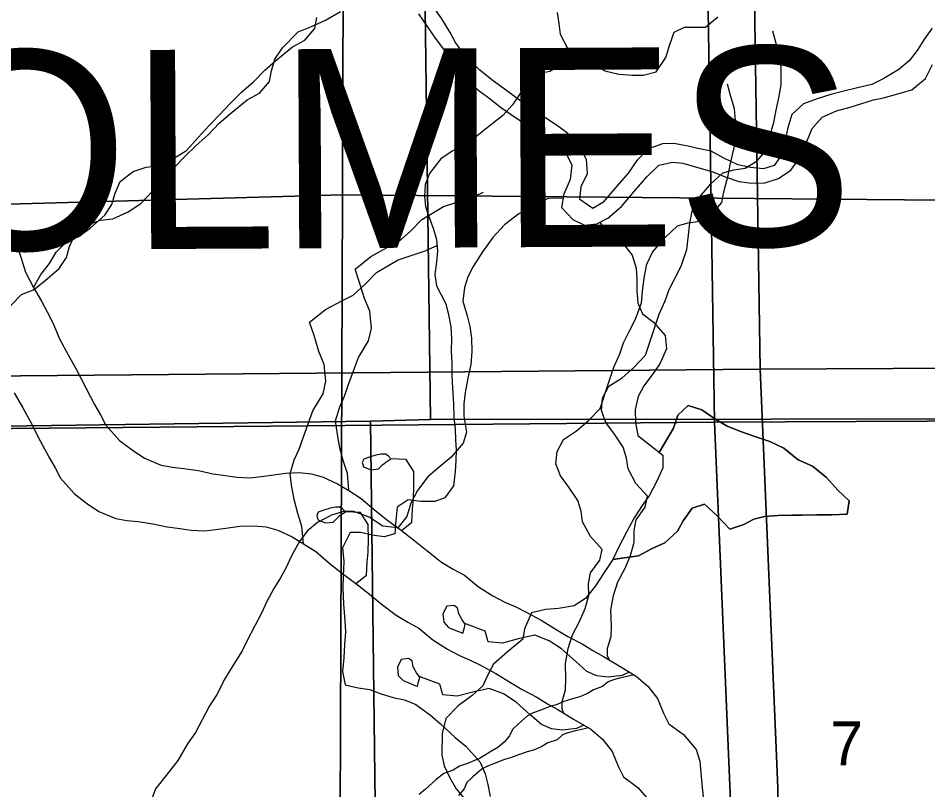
# Model space of a CAD drawing. Extents: x -21.1 to 50.3, y -4.9 to 22.1.
# Drawn here: x 5.141 to 6.007, y 15.567 to 16.301 of the extents above; entities that cross this region are included whole.
import ezdxf

# ---------------------------------------------------------------- set-up
doc = ezdxf.new("R2010")
doc.units = 0
for name, color, linetype in [('GM_X_County_Text', 7, 'Continuous'), ('GM_X_Major_River', 7, 'Continuous'), ('GM_X_Minor_Lake', 7, 'Continuous'), ('GM_X_Minor_River', 7, 'Continuous'), ('GM_X_Section', 7, 'Continuous'), ('GM_X_Section_Text', 7, 'Continuous')]:
    doc.layers.add(name, color=color, linetype=linetype)

msp = doc.modelspace()

# ---------------------------------------------------------------- linework, layer by layer
at = {"layer": 'GM_X_Major_River'}
for points in [[(5.14042, 16.08359), (5.14392, 16.073), (5.14782, 16.05975), (5.15552, 16.04501), (5.16322, 16.03217), (5.16861, 16.02197), (5.17401, 16.01138), (5.18058, 15.9955), (5.18866, 15.98114), (5.19598, 15.96792), (5.20523, 15.94978), (5.21371, 15.93391), (5.21948, 15.92409), (5.22449, 15.91427), (5.23751, 15.89957), (5.24934, 15.89056), (5.26117, 15.88268), (5.27716, 15.87598), (5.2878, 15.87417), (5.29843, 15.87311), (5.31249, 15.87095), (5.32617, 15.86802), (5.33605, 15.86658)], [(5.1373, 15.94498), (5.14538, 15.93063), (5.15269, 15.9174), (5.16194, 15.89926), (5.17042, 15.8834), (5.17619, 15.87357), (5.1812, 15.86375), (5.19422, 15.84905), (5.20605, 15.84004), (5.21788, 15.83217), (5.23387, 15.82546), (5.24451, 15.82365), (5.25514, 15.8226), (5.2692, 15.82043), (5.28288, 15.81751), (5.29276, 15.81607)], [(5.33605, 15.86658), (5.34896, 15.86479), (5.36149, 15.86413), (5.37249, 15.86536), (5.38424, 15.86697), (5.39523, 15.86857), (5.40851, 15.86906), (5.42028, 15.86801), (5.43131, 15.86469), (5.44502, 15.85835), (5.45569, 15.85198), (5.46752, 15.84448), (5.48165, 15.83245), (5.49158, 15.82456), (5.50571, 15.81405), (5.51869, 15.80391), (5.52976, 15.79489), (5.54389, 15.784), (5.55495, 15.77726), (5.56562, 15.77165), (5.57899, 15.76037), (5.59272, 15.75175), (5.60415, 15.74577), (5.61443, 15.7413), (5.62433, 15.73645), (5.63882, 15.72859), (5.65445, 15.71885), (5.66398, 15.71324), (5.6777, 15.70614), (5.688, 15.69977), (5.6979, 15.69416), (5.71278, 15.68517), (5.72917, 15.67543), (5.74025, 15.66603), (5.74945, 15.65434), (5.75525, 15.64035), (5.76027, 15.63014), (5.77401, 15.62001), (5.78626, 15.60568), (5.78977, 15.59471), (5.79102, 15.57992), (5.79186, 15.56968), (5.79309, 15.55793)], [(5.29276, 15.81607), (5.30567, 15.81427), (5.3182, 15.81361), (5.3292, 15.81484), (5.34095, 15.81645), (5.35194, 15.81806), (5.36522, 15.81854), (5.37699, 15.8175), (5.38802, 15.81417), (5.40173, 15.80783), (5.41241, 15.80146), (5.42423, 15.79397), (5.43836, 15.78194), (5.44829, 15.77405), (5.46242, 15.76354), (5.4754, 15.7534), (5.48647, 15.74438), (5.5006, 15.73348), (5.51166, 15.72674), (5.52233, 15.72114), (5.5357, 15.70986), (5.54943, 15.70124), (5.56086, 15.69526), (5.57114, 15.69079), (5.58104, 15.68593), (5.59553, 15.67808), (5.61116, 15.66834), (5.62069, 15.66272), (5.63441, 15.65562), (5.64471, 15.64925), (5.65462, 15.64364), (5.66949, 15.63465), (5.68588, 15.62492), (5.69696, 15.61552), (5.70616, 15.60382), (5.71196, 15.58983), (5.71698, 15.57963), (5.73072, 15.56949), (5.74297, 15.55517)]]:
    msp.add_lwpolyline(points, dxfattribs=at)
at = {"layer": 'GM_X_Minor_Lake'}
for points in [[(5.49298, 15.88512), (5.49069, 15.88661), (5.48652, 15.88656), (5.48122, 15.88575), (5.47518, 15.88378), (5.46989, 15.88183), (5.4684, 15.87878), (5.46959, 15.87462), (5.47683, 15.87166), (5.48402, 15.8725), (5.48777, 15.87633), (5.49078, 15.87902), (5.49567, 15.88211)], [(5.49567, 15.88211), (5.49298, 15.88512)], [(5.4497, 15.8346), (5.4474, 15.83609), (5.44323, 15.83605), (5.43793, 15.83523), (5.43189, 15.83327), (5.4266, 15.83132), (5.42512, 15.82826), (5.4263, 15.8241), (5.43354, 15.82114), (5.44074, 15.82198), (5.44449, 15.82581), (5.44749, 15.8285), (5.45238, 15.83159)], [(5.45238, 15.83159), (5.4497, 15.8346)], [(5.56427, 15.71627), (5.56536, 15.72045), (5.56645, 15.72502), (5.56337, 15.72916), (5.56027, 15.73481), (5.55907, 15.74049), (5.55564, 15.74273), (5.54882, 15.7419), (5.54511, 15.73465), (5.54595, 15.72669), (5.55056, 15.72181), (5.5559, 15.71959)], [(5.5559, 15.71959), (5.56427, 15.71627)], [(5.52099, 15.66575), (5.52208, 15.66993), (5.52316, 15.6745), (5.52008, 15.67864), (5.51699, 15.6843), (5.51578, 15.68998), (5.51235, 15.69222), (5.50553, 15.69139), (5.50182, 15.68414), (5.50267, 15.67618), (5.50727, 15.67129), (5.51261, 15.66907)], [(5.51261, 15.66907), (5.52099, 15.66575)]]:
    msp.add_lwpolyline(points, dxfattribs=at)
at = {"layer": 'GM_X_Minor_River'}
for points in [[(6.01067, 16.29177), (6.00339, 16.28158), (5.99649, 16.27062), (5.98883, 16.2608), (5.97891, 16.25251), (5.96481, 16.24387), (5.95339, 16.23825), (5.93971, 16.23492), (5.92678, 16.23197), (5.91424, 16.22863), (5.90131, 16.22454), (5.88837, 16.21968), (5.8773, 16.20951), (5.87342, 16.19701), (5.87068, 16.18375), (5.86794, 16.17201), (5.86028, 16.16105), (5.8504, 16.15808), (5.83788, 16.15929), (5.82575, 16.16164), (5.81251, 16.16817), (5.80041, 16.1747), (5.7879, 16.17743), (5.77843, 16.17939), (5.76479, 16.18213), (5.75416, 16.18181), (5.74084, 16.17696), (5.72976, 16.16603), (5.72133, 16.15394), (5.71063, 16.14149), (5.69724, 16.12601), (5.68772, 16.12038), (5.67563, 16.1288), (5.67685, 16.14132), (5.68262, 16.15342), (5.68195, 16.16671), (5.67483, 16.18041), (5.6639, 16.19148), (5.65408, 16.19875), (5.62801, 16.21636), (5.61592, 16.22478), (5.60345, 16.23397), (5.59325, 16.24124), (5.58042, 16.25194), (5.56647, 16.2653), (5.55706, 16.27826), (5.55219, 16.28778), (5.54431, 16.30072), (5.53378, 16.31559)], [(5.13385, 16.02809), (5.14407, 16.0384), (5.15546, 16.04302), (5.16645, 16.05144), (5.18009, 16.06329), (5.18688, 16.07358), (5.18987, 16.08424), (5.19475, 16.09528), (5.20726, 16.10485), (5.21942, 16.10909), (5.23121, 16.1103), (5.24563, 16.11722), (5.25777, 16.12488), (5.26912, 16.1371), (5.27934, 16.14856), (5.28917, 16.15886), (5.29977, 16.16994), (5.31037, 16.18026), (5.32173, 16.1902), (5.33233, 16.20127), (5.34294, 16.21045), (5.35885, 16.22345), (5.37061, 16.22998), (5.38007, 16.24104), (5.38191, 16.25131), (5.38527, 16.26235), (5.39245, 16.27302), (5.40759, 16.2883), (5.42012, 16.29331), (5.43341, 16.29946), (5.44783, 16.30752)], [(5.15552, 16.04501), (5.16241, 16.05763), (5.17072, 16.06793), (5.17714, 16.0786), (5.18736, 16.08891), (5.19875, 16.09354), (5.20974, 16.10195), (5.22338, 16.11381), (5.23017, 16.1241), (5.23315, 16.13475), (5.23804, 16.1458), (5.25055, 16.15537), (5.2627, 16.15961), (5.2745, 16.16082), (5.28892, 16.16773), (5.30106, 16.1754), (5.31241, 16.18762), (5.32262, 16.19907), (5.33246, 16.20938), (5.34306, 16.22046), (5.35366, 16.23077), (5.36502, 16.24071), (5.37562, 16.25179), (5.38622, 16.26096), (5.40214, 16.27397), (5.4139, 16.28049), (5.42336, 16.29156), (5.4252, 16.30183)], [(5.52195, 16.30542), (5.53097, 16.29246), (5.53773, 16.28217), (5.54752, 16.26922), (5.55654, 16.2555), (5.56708, 16.24291), (5.57953, 16.23222), (5.59011, 16.22456), (5.59992, 16.21653), (5.61012, 16.20964), (5.62184, 16.2016), (5.63581, 16.19127), (5.64904, 16.18284), (5.6615, 16.17404), (5.66787, 16.16186), (5.66626, 16.14783), (5.6601, 16.13383), (5.65812, 16.12132), (5.66867, 16.10988), (5.68002, 16.1045), (5.69179, 16.10556), (5.70208, 16.11119), (5.71505, 16.12211), (5.72729, 16.13645), (5.73915, 16.15042), (5.75061, 16.16135), (5.76353, 16.1643), (5.77339, 16.16348), (5.78665, 16.15961), (5.80104, 16.15534), (5.81467, 16.14995), (5.82679, 16.14608), (5.8393, 16.14449), (5.85145, 16.14479), (5.86438, 16.14888), (5.87619, 16.15678), (5.88653, 16.17113), (5.89155, 16.184), (5.89657, 16.19649), (5.90613, 16.20705), (5.91983, 16.21304), (5.93276, 16.21676), (5.94302, 16.21973), (5.95481, 16.22345), (5.96431, 16.22566), (5.978, 16.22937), (5.99131, 16.23309), (6.00428, 16.24401), (6.0112, 16.25725)], [(5.65376, 16.30674), (5.6555, 16.29607), (5.65686, 16.28618), (5.66387, 16.27277), (5.67364, 16.26579), (5.68531, 16.25915), (5.69924, 16.25134), (5.71249, 16.2481), (5.72538, 16.24715), (5.73564, 16.24699), (5.74822, 16.25022), (5.75717, 16.26376), (5.76116, 16.27623), (5.76514, 16.28795), (5.77509, 16.29274), (5.78496, 16.29259), (5.79522, 16.29281), (5.80677, 16.30251)], [(5.70359, 15.69072), (5.70185, 15.69463), (5.70186, 15.70202), (5.70523, 15.71305), (5.70555, 15.72331), (5.70509, 15.73812), (5.70767, 15.75219), (5.71179, 15.76513), (5.71857, 15.77808), (5.72383, 15.79027), (5.72718, 15.80282), (5.72712, 15.81384), (5.72897, 15.82411), (5.73765, 15.83631), (5.73988, 15.84658), (5.72877, 15.85867), (5.72146, 15.87269), (5.71988, 15.88294), (5.71678, 15.89318), (5.70833, 15.90566), (5.70028, 15.91664), (5.69603, 15.92801), (5.6971, 15.93979), (5.70313, 15.95122), (5.71565, 15.95927), (5.72663, 15.96883), (5.73798, 15.98066), (5.74659, 16.00654), (5.75109, 16.01986), (5.75672, 16.03243), (5.76047, 16.04309), (5.76574, 16.05375), (5.77176, 16.06556), (5.77739, 16.08117), (5.77883, 16.09485), (5.78029, 16.10626), (5.78251, 16.11766), (5.78778, 16.12909), (5.80026, 16.14359), (5.81161, 16.1543), (5.82188, 16.15701), (5.8329, 16.15859), (5.84429, 16.16549), (5.85374, 16.17656), (5.85596, 16.18797), (5.86007, 16.20205), (5.86191, 16.21231), (5.86526, 16.22715), (5.8671, 16.23779), (5.86701, 16.25413), (5.8658, 16.26552), (5.86231, 16.27727), (5.8592, 16.28903)], [(5.66946, 16.26878), (5.65716, 16.25654), (5.64681, 16.25062), (5.63386, 16.24816), (5.62308, 16.23844), (5.61799, 16.22865), (5.61138, 16.21887), (5.60211, 16.20876), (5.58903, 16.19832), (5.57788, 16.18937), (5.56367, 16.17971), (5.5541, 16.17491), (5.54335, 16.16748), (5.5325, 16.15359), (5.52816, 16.14302), (5.5276, 16.13163), (5.52859, 16.12212), (5.53186, 16.11257), (5.53624, 16.10073), (5.53912, 16.09081), (5.54009, 16.07978), (5.53917, 16.06954), (5.53746, 16.05741), (5.5392, 16.04674), (5.54805, 16.02952), (5.55054, 16.01922), (5.55264, 16.00779), (5.55323, 15.99639), (5.55305, 15.985), (5.55362, 15.97283), (5.55382, 15.96143), (5.55439, 15.94927), (5.55531, 15.93482), (5.55548, 15.92152), (5.55683, 15.91048), (5.55705, 15.90022), (5.55766, 15.89072), (5.5575, 15.88046), (5.55696, 15.87021), (5.55523, 15.85656), (5.54708, 15.84491), (5.53753, 15.84164), (5.52423, 15.84146), (5.5121, 15.84316), (5.50174, 15.8361), (5.50041, 15.82359), (5.49945, 15.81069), (5.48915, 15.80781), (5.47778, 15.8095), (5.4668, 15.81194), (5.45693, 15.81209), (5.44948, 15.79739), (5.4508, 15.78446), (5.4502, 15.77041), (5.45003, 15.7594), (5.45055, 15.74381), (5.45183, 15.72822), (5.45242, 15.71757), (5.45148, 15.70581), (5.4509, 15.6929), (5.44956, 15.68001), (5.45202, 15.66706), (5.46451, 15.66421), (5.4755, 15.6629), (5.48532, 15.65895), (5.49893, 15.65495), (5.50877, 15.6529), (5.51934, 15.64856), (5.53324, 15.63847), (5.54298, 15.62997), (5.55684, 15.61722), (5.56696, 15.60871), (5.58078, 15.59369), (5.58554, 15.5826), (5.58804, 15.5723), (5.59015, 15.56087)], [(5.6603, 15.6402), (5.65856, 15.64411), (5.65858, 15.6515), (5.66194, 15.66253), (5.66226, 15.67279), (5.6618, 15.68761), (5.66438, 15.70167), (5.6685, 15.71461), (5.67528, 15.72757), (5.68054, 15.73975), (5.68389, 15.75231), (5.68383, 15.76332), (5.68568, 15.77359), (5.69436, 15.78579), (5.69659, 15.79606), (5.68548, 15.80816), (5.67817, 15.82217), (5.67659, 15.83242), (5.67349, 15.84266), (5.66505, 15.85515), (5.65699, 15.86612), (5.65274, 15.87749), (5.65381, 15.88928), (5.65984, 15.9007), (5.67236, 15.90875), (5.68334, 15.91831), (5.6947, 15.93015), (5.7033, 15.95603), (5.7078, 15.96935), (5.71344, 15.98192), (5.71718, 15.99257), (5.72245, 16.00324), (5.72848, 16.01505), (5.7341, 16.03065), (5.73554, 16.04434), (5.737, 16.05574), (5.73922, 16.06715), (5.74449, 16.07857), (5.75697, 16.09308), (5.76832, 16.10378), (5.77859, 16.10649), (5.78962, 16.10807), (5.801, 16.11497), (5.81045, 16.12604), (5.81267, 16.13745), (5.81678, 16.15153), (5.81862, 16.1618), (5.82197, 16.17663), (5.82381, 16.18728), (5.82372, 16.20361), (5.82251, 16.215), (5.81902, 16.22676), (5.81591, 16.23852)], [(5.45569, 15.85198), (5.45428, 15.86817), (5.4504, 15.88068), (5.4469, 15.89396), (5.44454, 15.90762), (5.44296, 15.91825), (5.44707, 15.93157), (5.45158, 15.94185), (5.4557, 15.95365), (5.4602, 15.96583), (5.4647, 15.97839), (5.47451, 15.9944), (5.4771, 16.00657), (5.47549, 16.02252), (5.47047, 16.03464), (5.46582, 16.04981), (5.46156, 16.0627), (5.47672, 16.07457), (5.49228, 16.08301), (5.5029, 16.08839), (5.51465, 16.09909), (5.52524, 16.10978), (5.54573, 16.12205), (5.57157, 16.13055), (5.58372, 16.13594)], [(5.65952, 16.13017), (5.64489, 16.12975), (5.6308, 16.12187), (5.61747, 16.11512), (5.60374, 16.10459), (5.59265, 16.09251), (5.5827, 16.07892), (5.57388, 16.06494), (5.56888, 16.0551), (5.56578, 16.04526), (5.56417, 16.03199), (5.56826, 16.0183), (5.57085, 16.00804), (5.57229, 15.99703), (5.57258, 15.98413), (5.57175, 15.972), (5.569, 15.95873), (5.56626, 15.94509), (5.56505, 15.93447), (5.56497, 15.92271), (5.56753, 15.90752), (5.56442, 15.89692), (5.55295, 15.88371), (5.54341, 15.8758), (5.53081, 15.86488), (5.52086, 15.85204), (5.51471, 15.83994), (5.51083, 15.82744), (5.50241, 15.81649), (5.488, 15.8181), (5.47515, 15.82652), (5.46039, 15.83193), (5.45052, 15.83199), (5.43911, 15.82864), (5.42578, 15.82152), (5.41586, 15.81323), (5.40858, 15.80341), (5.4009, 15.78942), (5.3959, 15.77883), (5.39052, 15.769), (5.38438, 15.75879), (5.37785, 15.74707), (5.37208, 15.73459), (5.36631, 15.72324), (5.35901, 15.70925), (5.35401, 15.69941), (5.34711, 15.68845), (5.33713, 15.67182), (5.33021, 15.65821), (5.32293, 15.64725), (5.31601, 15.63401), (5.30986, 15.62191), (5.30219, 15.61095), (5.29298, 15.59508), (5.28265, 15.58224), (5.27155, 15.56827), (5.2673, 15.55616)], [(5.69448, 16.10703), (5.70048, 16.09906), (5.71483, 16.0891), (5.72537, 16.07576), (5.72909, 16.0636), (5.72977, 16.05259), (5.72971, 16.04197), (5.73077, 16.0302), (5.73525, 16.01993), (5.74545, 16.01228), (5.75675, 15.99931), (5.7578, 15.98678), (5.75202, 15.97316), (5.74513, 15.96333), (5.73632, 15.95163), (5.73094, 15.94142), (5.7282, 15.92892), (5.7285, 15.91677), (5.7307, 15.90424), (5.7424, 15.89506), (5.75448, 15.8855), (5.7544, 15.87374), (5.74863, 15.86087), (5.74171, 15.84764), (5.73481, 15.83782), (5.72715, 15.8261), (5.71984, 15.81249), (5.71216, 15.79774), (5.70677, 15.78639), (5.69795, 15.77317), (5.69029, 15.76145), (5.68072, 15.74937), (5.67004, 15.74223), (5.65523, 15.73967), (5.6427, 15.73898), (5.6294, 15.73565), (5.62284, 15.72052), (5.62126, 15.71066), (5.60638, 15.69823), (5.5934, 15.68693), (5.58764, 15.67597), (5.58302, 15.66613), (5.57309, 15.65709), (5.55974, 15.6473), (5.5479, 15.63524), (5.54439, 15.62084), (5.54425, 15.60036), (5.54646, 15.5901), (5.5517, 15.57868), (5.5577, 15.5684), (5.56561, 15.55887)], [(5.41241, 15.80146), (5.41099, 15.81765), (5.40711, 15.83017), (5.40361, 15.84344), (5.40125, 15.85711), (5.39967, 15.86773), (5.40378, 15.88105), (5.40829, 15.89133), (5.41241, 15.90313), (5.41691, 15.91531), (5.42141, 15.92788), (5.43122, 15.94388), (5.43381, 15.95605), (5.4322, 15.972), (5.42718, 15.98413), (5.42253, 15.9993), (5.41827, 16.01219), (5.43343, 16.02405), (5.44899, 16.03249), (5.45962, 16.03787), (5.47136, 16.04857), (5.48195, 16.05927), (5.50244, 16.07154), (5.52828, 16.08004), (5.54043, 16.08542)], [(5.75104, 15.88822), (5.76452, 15.91124), (5.76877, 15.92373), (5.7787, 15.93278), (5.79158, 15.9289), (5.80404, 15.9201), (5.81576, 15.9132), (5.82939, 15.9078), (5.84189, 15.90355), (5.85627, 15.89853), (5.86952, 15.89238), (5.88311, 15.88129), (5.89673, 15.87514), (5.91032, 15.86443), (5.92086, 15.85222), (5.9318, 15.84229), (5.92982, 15.82941), (5.9154, 15.82874), (5.90097, 15.82882), (5.88693, 15.82853), (5.87706, 15.82859), (5.86378, 15.82829), (5.85125, 15.82723), (5.84099, 15.82464), (5.83147, 15.81977), (5.81815, 15.8153), (5.80609, 15.82789), (5.79402, 15.83897), (5.78223, 15.83525), (5.7738, 15.82316), (5.76843, 15.81333), (5.75621, 15.8024), (5.74441, 15.79678), (5.73146, 15.79004), (5.70671, 15.78631)], [(5.70673, 15.78631), (5.73146, 15.79004), (5.74441, 15.79678), (5.75621, 15.8024), (5.76843, 15.81333), (5.7738, 15.82316), (5.78223, 15.83525), (5.79402, 15.83897), (5.80609, 15.82789), (5.81815, 15.8153), (5.83147, 15.81977), (5.84099, 15.82464), (5.85125, 15.82723), (5.86378, 15.82829), (5.87706, 15.82859), (5.88693, 15.82853), (5.90097, 15.82882), (5.9154, 15.82874), (5.92982, 15.82941), (5.9318, 15.84229), (5.92086, 15.85222), (5.91032, 15.86443), (5.89673, 15.87514), (5.88311, 15.88129), (5.86952, 15.89238), (5.85627, 15.89853), (5.84189, 15.90355), (5.82939, 15.9078), (5.81576, 15.9132), (5.80404, 15.9201), (5.79158, 15.9289), (5.7787, 15.93278), (5.76877, 15.92373), (5.76452, 15.91124), (5.75104, 15.88822)], [(5.75104, 15.88822), (5.75448, 15.8855), (5.7544, 15.87374), (5.74863, 15.86087), (5.74171, 15.84764), (5.73481, 15.83782), (5.72715, 15.8261), (5.71984, 15.81249), (5.71216, 15.79774), (5.70673, 15.78631)], [(5.50571, 15.81405), (5.51569, 15.82199), (5.5163, 15.83452), (5.51734, 15.84402), (5.51758, 15.85616), (5.51742, 15.8702), (5.51009, 15.8815), (5.49567, 15.88211)], [(5.46242, 15.76354), (5.4724, 15.77147), (5.47302, 15.784), (5.47405, 15.7935), (5.47429, 15.80565), (5.47413, 15.81968), (5.4668, 15.83099), (5.45238, 15.83159)], [(5.7225, 15.67939), (5.71566, 15.67615), (5.7024, 15.67449), (5.69177, 15.67589), (5.68224, 15.67996), (5.67152, 15.68933), (5.65811, 15.70133), (5.64627, 15.70917), (5.63256, 15.71434), (5.61818, 15.71115), (5.60192, 15.7068), (5.58826, 15.70817), (5.58549, 15.71839), (5.56598, 15.72565)], [(5.72693, 15.67676), (5.72067, 15.67515), (5.71458, 15.67397), (5.70736, 15.67204), (5.70242, 15.67011), (5.69712, 15.66552), (5.68838, 15.66243), (5.68269, 15.65898), (5.67548, 15.6559), (5.66864, 15.65397), (5.66028, 15.65126), (5.65382, 15.64856), (5.64622, 15.64624), (5.63749, 15.64278), (5.63103, 15.64046), (5.62572, 15.63777), (5.61701, 15.63013), (5.61133, 15.62478), (5.60869, 15.61869), (5.6034, 15.61258), (5.59734, 15.60761), (5.59127, 15.60415), (5.57989, 15.59725), (5.57457, 15.59495), (5.5685, 15.59225), (5.5609, 15.58993), (5.55483, 15.5861), (5.54609, 15.58301), (5.53889, 15.57727), (5.52866, 15.5681), (5.52261, 15.56275)], [(5.67921, 15.62887), (5.67237, 15.62563), (5.65911, 15.62397), (5.64848, 15.62538), (5.63895, 15.62945), (5.62823, 15.63882), (5.61482, 15.65082), (5.60298, 15.65866), (5.58927, 15.66382), (5.57489, 15.66063), (5.55863, 15.65629), (5.54497, 15.65766), (5.5422, 15.66787), (5.52269, 15.67513)], [(5.68364, 15.62625), (5.67738, 15.62463), (5.67129, 15.62346), (5.66407, 15.62152), (5.65913, 15.61959), (5.65383, 15.615), (5.64509, 15.61192), (5.6394, 15.60847), (5.63219, 15.60539), (5.62535, 15.60345), (5.61699, 15.60075), (5.61053, 15.59805), (5.60293, 15.59573), (5.5942, 15.59226), (5.58774, 15.58995), (5.58243, 15.58726), (5.57372, 15.57961), (5.56804, 15.57426), (5.56541, 15.56817), (5.56011, 15.56206)]]:
    msp.add_lwpolyline(points, dxfattribs=at)
at = {"layer": 'GM_X_Section'}
for points in [[(4.44556, 17.13365), (5.45266, 17.13084), (5.44952, 16.13321), (4.44906, 16.1053)], [(5.45266, 17.13084), (6.41542, 17.12601), (6.41187, 16.12459), (5.44952, 16.13321)], [(5.83147, 16.97938), (6.84408, 16.99761), (6.85861, 15.97246), (5.84702, 15.96751)], [(4.84683, 16.96859), (5.83147, 16.97938), (5.84702, 15.96751), (4.86162, 15.95861)], [(5.52017, 16.94387), (5.53343, 15.91957), (5.47621, 15.91802), (4.49511, 15.90479), (4.49436, 16.90218), (4.49435, 16.93023)], [(6.54146, 16.94121), (6.55964, 15.91994), (6.50469, 15.92066), (5.53343, 15.91957), (5.52017, 16.94387)], [(5.78818, 16.92886), (6.8008, 16.94709), (6.81532, 15.92194), (5.80373, 15.91699)], [(4.80354, 16.91807), (5.78818, 16.92886), (5.80373, 15.91699), (4.81833, 15.90809)], [(4.44906, 16.1053), (5.44952, 16.13321), (5.4459, 15.12082), (4.4455, 15.10201)], [(5.44952, 16.13321), (6.41187, 16.12459), (6.41284, 15.11937), (5.4459, 15.12082)], [(5.84702, 15.96751), (6.85861, 15.97246), (6.87078, 14.95753), (5.87288, 14.94777), (5.86388, 15.5693)], [(4.86162, 15.95861), (5.84702, 15.96751), (5.86388, 15.5693), (5.87288, 14.94777), (4.87375, 14.94937)], [(6.50469, 15.92066), (6.49861, 14.89749), (5.48909, 14.88008), (5.47621, 15.91802), (5.53343, 15.91957)], [(5.80373, 15.91699), (6.81532, 15.92194), (6.82749, 14.90702), (5.82959, 14.89726), (5.82059, 15.51878)], [(5.47621, 15.91802), (5.48909, 14.88008), (4.51635, 14.86043), (4.49511, 15.90479)], [(4.81833, 15.90809), (5.80373, 15.91699), (5.82059, 15.51878), (5.82959, 14.89726), (4.83046, 14.89886)]]:
    msp.add_lwpolyline(points, close=True, dxfattribs=at)

# ---------------------------------------------------------------- texts
at = {"layer": 'GM_X_County_Text'}
msp.add_text('HOLMES COUNTY', height=0.1893939, rotation=0.28934, dxfattribs=at).set_placement((4.86696, 16.07965))
at = {"layer": 'GM_X_Section_Text'}
msp.add_text('7', height=0.04186, rotation=0.00001, dxfattribs=at).set_placement((5.91378, 15.59051))

doc.saveas('drawing.dxf')
